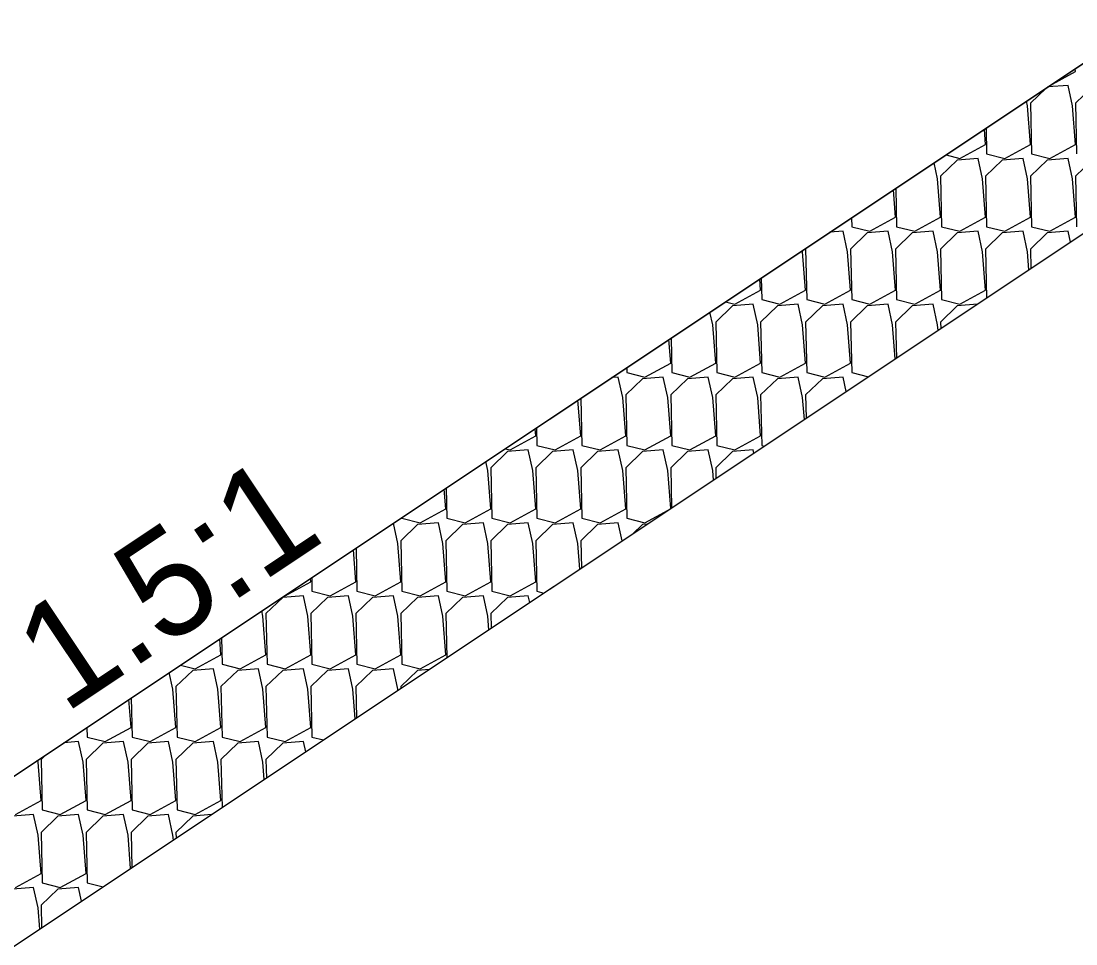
# Model space of a CAD drawing. Extents: x -26 to 4903, y -1010 to 9587.
# Drawn here: x 90.61 to 105.5, y 4507.87 to 4520.9 of the extents above; entities that cross this region are included whole.
import ezdxf

# ---------------------------------------------------------------- set-up
doc = ezdxf.new("R2010")
doc.units = 0
for name, color, linetype in [('Default', 7, 'Continuous'), ('Prop CMT Slope Grass', 7, 'Continuous'), ('Prop XS Class II Rip Rap Ditch Liner', 7, 'Continuous'), ('Prop XS Earthwork Shape', 7, 'Continuous'), ('Prop XS Side Slope Text', 7, 'Continuous')]:
    doc.layers.add(name, color=color, linetype=linetype)

msp = doc.modelspace()

# ---------------------------------------------------------------- linework, layer by layer
at = {"layer": 'Default'}
msp.add_line((106.5, 4520.898), (77.609, 4501.637), dxfattribs=at)
at = {"layer": 'Prop CMT Slope Grass'}
msp.add_line((110.001, 4520.828), (86.259, 4505), dxfattribs=at)
at = {"layer": 'Prop XS Class II Rip Rap Ditch Liner'}
for p, q in [((77.609, 4501.637), (106.5, 4520.898)), ((105.167, 4520.009), (105.494, 4520.187)), ((105.494, 4520.187), (105.491, 4520.225)), ((105.388, 4519.989), (105.103, 4519.967)), ((105.451, 4519.699), (105.388, 4519.989)), ((105.73, 4519.966), (105.494, 4519.737)), ((105.078, 4519.95), (104.859, 4519.737)), ((104.816, 4519.699), (104.802, 4519.766)), ((104.859, 4519.157), (104.816, 4519.699)), ((104.859, 4519.737), (104.874, 4519.024)), ((105.494, 4519.157), (105.451, 4519.699)), ((105.494, 4519.737), (105.509, 4519.024)), ((104.224, 4519.157), (104.207, 4519.369)), ((104.232, 4519.385), (104.239, 4519.024)), ((103.86, 4518.959), (104.224, 4519.157)), ((104.495, 4518.959), (104.859, 4519.157)), ((105.13, 4518.959), (105.494, 4519.157)), ((103.825, 4518.936), (103.589, 4518.708)), ((103.666, 4519.008), (103.86, 4518.959)), ((104.118, 4518.959), (103.825, 4518.936)), ((104.181, 4518.67), (104.118, 4518.959)), ((104.46, 4518.936), (104.224, 4518.708)), ((104.239, 4519.024), (104.495, 4518.959)), ((104.753, 4518.959), (104.46, 4518.936)), ((104.816, 4518.67), (104.753, 4518.959)), ((105.095, 4518.936), (104.859, 4518.708)), ((104.874, 4519.024), (105.13, 4518.959)), ((105.388, 4518.959), (105.095, 4518.936)), ((105.451, 4518.67), (105.388, 4518.959)), ((105.73, 4518.936), (105.494, 4518.708)), ((103.546, 4518.67), (103.497, 4518.896)), ((103.589, 4518.128), (103.546, 4518.67)), ((103.589, 4518.708), (103.604, 4517.994)), ((104.224, 4518.128), (104.181, 4518.67)), ((104.224, 4518.708), (104.239, 4517.994)), ((104.859, 4518.128), (104.816, 4518.67)), ((104.859, 4518.708), (104.874, 4517.994)), ((105.494, 4518.128), (105.451, 4518.67)), ((105.494, 4518.708), (105.509, 4517.994)), ((102.954, 4518.128), (102.924, 4518.514)), ((102.958, 4518.536), (102.969, 4517.994)), ((102.332, 4518.119), (102.335, 4517.994)), ((102.59, 4517.93), (102.954, 4518.128)), ((103.225, 4517.93), (103.589, 4518.128)), ((103.86, 4517.93), (104.224, 4518.128)), ((104.495, 4517.93), (104.859, 4518.128)), ((105.13, 4517.93), (105.494, 4518.128)), ((102.213, 4517.93), (102.026, 4517.915)), ((102.277, 4517.64), (102.213, 4517.93)), ((102.555, 4517.907), (102.319, 4517.678)), ((102.335, 4517.994), (102.59, 4517.93)), ((102.848, 4517.93), (102.555, 4517.907)), ((102.911, 4517.64), (102.848, 4517.93)), ((103.19, 4517.907), (102.954, 4517.678)), ((102.969, 4517.994), (103.225, 4517.93)), ((103.483, 4517.93), (103.19, 4517.907)), ((103.546, 4517.64), (103.483, 4517.93)), ((103.825, 4517.907), (103.589, 4517.678)), ((103.604, 4517.994), (103.86, 4517.93)), ((104.118, 4517.93), (103.825, 4517.907)), ((104.181, 4517.64), (104.118, 4517.93)), ((104.46, 4517.907), (104.224, 4517.678)), ((104.239, 4517.994), (104.495, 4517.93)), ((104.753, 4517.93), (104.46, 4517.907)), ((104.816, 4517.64), (104.753, 4517.93)), ((105.095, 4517.907), (104.859, 4517.678)), ((104.874, 4517.994), (105.13, 4517.93)), ((105.388, 4517.93), (105.095, 4517.907)), ((105.422, 4517.775), (105.388, 4517.93)), ((101.642, 4517.64), (101.638, 4517.656)), ((101.684, 4517.098), (101.642, 4517.64)), ((101.714, 4517.707), (101.684, 4517.678)), ((101.684, 4517.678), (101.7, 4516.965)), ((102.319, 4517.098), (102.277, 4517.64)), ((102.319, 4517.678), (102.335, 4516.965)), ((102.954, 4517.098), (102.911, 4517.64)), ((102.954, 4517.678), (102.969, 4516.965)), ((103.589, 4517.098), (103.546, 4517.64)), ((103.589, 4517.678), (103.604, 4516.965)), ((104.224, 4517.098), (104.181, 4517.64)), ((104.224, 4517.678), (104.239, 4516.987)), ((104.836, 4517.385), (104.816, 4517.64)), ((104.859, 4517.678), (104.865, 4517.404)), ((101.049, 4517.098), (101.037, 4517.256)), ((101.058, 4517.27), (101.065, 4516.965)), ((100.686, 4516.9), (101.049, 4517.098)), ((101.32, 4516.9), (101.684, 4517.098)), ((101.955, 4516.9), (102.319, 4517.098)), ((102.59, 4516.9), (102.954, 4517.098)), ((103.225, 4516.9), (103.589, 4517.098)), ((103.86, 4516.9), (104.224, 4517.098)), ((100.65, 4516.877), (100.414, 4516.648)), ((100.553, 4516.933), (100.686, 4516.9)), ((100.943, 4516.9), (100.65, 4516.877)), ((101.007, 4516.61), (100.943, 4516.9)), ((101.285, 4516.877), (101.049, 4516.648)), ((101.065, 4516.965), (101.32, 4516.9)), ((101.578, 4516.9), (101.285, 4516.877)), ((101.642, 4516.61), (101.578, 4516.9)), ((101.92, 4516.877), (101.684, 4516.648)), ((101.7, 4516.965), (101.955, 4516.9)), ((102.213, 4516.9), (101.92, 4516.877)), ((102.277, 4516.61), (102.213, 4516.9)), ((102.555, 4516.877), (102.319, 4516.648)), ((102.335, 4516.965), (102.59, 4516.9)), ((102.848, 4516.9), (102.555, 4516.877)), ((102.911, 4516.61), (102.848, 4516.9)), ((103.19, 4516.877), (102.954, 4516.648)), ((102.969, 4516.965), (103.225, 4516.9)), ((103.483, 4516.9), (103.19, 4516.877)), ((103.546, 4516.61), (103.483, 4516.9)), ((103.825, 4516.877), (103.589, 4516.648)), ((103.604, 4516.965), (103.86, 4516.9)), ((104.108, 4516.899), (103.825, 4516.877)), ((100.372, 4516.61), (100.333, 4516.786)), ((100.414, 4516.068), (100.372, 4516.61)), ((100.414, 4516.648), (100.43, 4515.935)), ((101.049, 4516.068), (101.007, 4516.61)), ((101.049, 4516.648), (101.065, 4515.935)), ((101.684, 4516.068), (101.642, 4516.61)), ((101.684, 4516.648), (101.7, 4515.935)), ((102.319, 4516.068), (102.277, 4516.61)), ((102.319, 4516.648), (102.335, 4515.935)), ((102.949, 4516.127), (102.911, 4516.61)), ((102.954, 4516.648), (102.965, 4516.137)), ((103.553, 4516.529), (103.546, 4516.61)), ((103.589, 4516.648), (103.591, 4516.555)), ((99.779, 4516.068), (99.753, 4516.4)), ((99.784, 4516.421), (99.795, 4515.935)), ((99.158, 4516.003), (99.16, 4515.935)), ((99.16, 4515.935), (99.416, 4515.87)), ((99.416, 4515.87), (99.779, 4516.068)), ((99.795, 4515.935), (100.051, 4515.87)), ((100.051, 4515.87), (100.414, 4516.068)), ((100.43, 4515.935), (100.686, 4515.87)), ((100.686, 4515.87), (101.049, 4516.068)), ((101.065, 4515.935), (101.32, 4515.87)), ((101.32, 4515.87), (101.684, 4516.068)), ((101.7, 4515.935), (101.955, 4515.87)), ((101.955, 4515.87), (102.319, 4516.068)), ((102.335, 4515.935), (102.572, 4515.875)), ((99.038, 4515.87), (98.949, 4515.863)), ((99.102, 4515.581), (99.038, 4515.87)), ((99.38, 4515.847), (99.144, 4515.619)), ((99.673, 4515.87), (99.38, 4515.847)), ((99.737, 4515.581), (99.673, 4515.87)), ((100.015, 4515.847), (99.779, 4515.619)), ((100.308, 4515.87), (100.015, 4515.847)), ((100.372, 4515.581), (100.308, 4515.87)), ((100.65, 4515.847), (100.414, 4515.619)), ((100.943, 4515.87), (100.65, 4515.847)), ((101.007, 4515.581), (100.943, 4515.87)), ((101.285, 4515.847), (101.049, 4515.619)), ((101.578, 4515.87), (101.285, 4515.847)), ((101.642, 4515.581), (101.578, 4515.87)), ((101.92, 4515.847), (101.684, 4515.619)), ((102.213, 4515.87), (101.92, 4515.847)), ((102.258, 4515.666), (102.213, 4515.87)), ((98.51, 4515.039), (98.47, 4515.544)), ((98.511, 4515.571), (98.525, 4514.905)), ((99.144, 4515.039), (99.102, 4515.581)), ((99.144, 4515.619), (99.16, 4514.905)), ((99.779, 4515.039), (99.737, 4515.581)), ((99.779, 4515.619), (99.795, 4514.905)), ((100.414, 4515.039), (100.372, 4515.581)), ((100.414, 4515.619), (100.43, 4514.905)), ((101.049, 4515.039), (101.007, 4515.581)), ((101.049, 4515.619), (101.065, 4514.905)), ((101.666, 4515.271), (101.642, 4515.581)), ((101.684, 4515.619), (101.691, 4515.288)), ((97.875, 4515.039), (97.866, 4515.142)), ((97.885, 4515.154), (97.89, 4514.905)), ((97.511, 4514.841), (97.875, 4515.039)), ((97.89, 4514.905), (98.146, 4514.841)), ((98.146, 4514.841), (98.51, 4515.039)), ((98.525, 4514.905), (98.781, 4514.841)), ((98.781, 4514.841), (99.144, 4515.039)), ((99.16, 4514.905), (99.416, 4514.841)), ((99.416, 4514.841), (99.779, 4515.039)), ((99.795, 4514.905), (100.051, 4514.841)), ((100.051, 4514.841), (100.414, 4515.039)), ((100.43, 4514.905), (100.686, 4514.841)), ((100.686, 4514.841), (101.049, 4515.039)), ((101.065, 4514.905), (101.103, 4514.896)), ((97.476, 4514.818), (97.24, 4514.589)), ((97.441, 4514.858), (97.511, 4514.841)), ((97.768, 4514.841), (97.476, 4514.818)), ((97.832, 4514.551), (97.768, 4514.841)), ((98.111, 4514.818), (97.875, 4514.589)), ((98.403, 4514.841), (98.111, 4514.818)), ((98.467, 4514.551), (98.403, 4514.841)), ((98.745, 4514.818), (98.51, 4514.589)), ((99.038, 4514.841), (98.745, 4514.818)), ((99.102, 4514.551), (99.038, 4514.841)), ((99.38, 4514.818), (99.144, 4514.589)), ((99.673, 4514.841), (99.38, 4514.818)), ((99.737, 4514.551), (99.673, 4514.841)), ((100.015, 4514.818), (99.779, 4514.589)), ((100.308, 4514.841), (100.015, 4514.818)), ((100.372, 4514.551), (100.308, 4514.841)), ((100.65, 4514.818), (100.414, 4514.589)), ((100.943, 4514.841), (100.65, 4514.818)), ((100.953, 4514.796), (100.943, 4514.841)), ((97.197, 4514.551), (97.169, 4514.677)), ((97.24, 4514.009), (97.197, 4514.551)), ((97.24, 4514.589), (97.255, 4513.876)), ((97.875, 4514.009), (97.832, 4514.551)), ((97.875, 4514.589), (97.89, 4513.876)), ((98.51, 4514.009), (98.467, 4514.551)), ((98.51, 4514.589), (98.525, 4513.876)), ((99.144, 4514.009), (99.102, 4514.551)), ((99.144, 4514.589), (99.16, 4513.876)), ((99.779, 4514.013), (99.737, 4514.551)), ((99.779, 4514.589), (99.792, 4514.022)), ((100.382, 4514.416), (100.372, 4514.551)), ((100.414, 4514.589), (100.418, 4514.439)), ((96.611, 4514.305), (96.62, 4513.876)), ((96.605, 4514.009), (96.583, 4514.286)), ((96.241, 4513.811), (96.605, 4514.009)), ((96.876, 4513.811), (97.24, 4514.009)), ((97.511, 4513.811), (97.875, 4514.009)), ((98.146, 4513.811), (98.51, 4514.009)), ((98.781, 4513.811), (99.144, 4514.009)), ((95.985, 4513.888), (95.985, 4513.876)), ((95.985, 4513.876), (96.241, 4513.811)), ((96.62, 4513.876), (96.876, 4513.811)), ((97.255, 4513.876), (97.511, 4513.811)), ((97.89, 4513.876), (98.146, 4513.811)), ((98.525, 4513.876), (98.781, 4513.811)), ((99.16, 4513.876), (99.416, 4513.811)), ((99.416, 4513.811), (99.743, 4513.989)), ((95.927, 4513.522), (95.864, 4513.807)), ((96.206, 4513.788), (95.97, 4513.56)), ((96.499, 4513.811), (96.206, 4513.788)), ((96.562, 4513.522), (96.499, 4513.811)), ((96.841, 4513.788), (96.605, 4513.56)), ((97.134, 4513.811), (96.841, 4513.788)), ((97.197, 4513.522), (97.134, 4513.811)), ((97.476, 4513.788), (97.24, 4513.56)), ((97.768, 4513.811), (97.476, 4513.788)), ((97.832, 4513.522), (97.768, 4513.811)), ((98.111, 4513.788), (97.875, 4513.56)), ((98.403, 4513.811), (98.111, 4513.788)), ((98.467, 4513.522), (98.403, 4513.811)), ((98.745, 4513.788), (98.51, 4513.56)), ((99.038, 4513.811), (98.745, 4513.788)), ((99.094, 4513.557), (99.038, 4513.811)), ((99.38, 4513.788), (99.246, 4513.658)), ((99.449, 4513.794), (99.38, 4513.788)), ((95.97, 4513.56), (95.985, 4512.846)), ((96.605, 4513.56), (96.62, 4512.846)), ((97.24, 4513.56), (97.255, 4512.846)), ((97.875, 4513.56), (97.89, 4512.846)), ((98.51, 4513.56), (98.518, 4513.173)), ((95.335, 4512.98), (95.299, 4513.431)), ((95.337, 4513.456), (95.35, 4512.846)), ((95.97, 4512.98), (95.927, 4513.522)), ((96.605, 4512.98), (96.562, 4513.522)), ((97.24, 4512.98), (97.197, 4513.522)), ((97.875, 4512.98), (97.832, 4513.522)), ((98.496, 4513.158), (98.467, 4513.522)), ((94.336, 4512.782), (94.7, 4512.98)), ((94.7, 4512.98), (94.696, 4513.028)), ((94.711, 4513.038), (94.715, 4512.846)), ((94.971, 4512.782), (95.335, 4512.98)), ((95.606, 4512.782), (95.97, 4512.98)), ((96.241, 4512.782), (96.605, 4512.98)), ((96.876, 4512.782), (97.24, 4512.98)), ((97.511, 4512.782), (97.875, 4512.98)), ((94.715, 4512.846), (94.971, 4512.782)), ((95.35, 4512.846), (95.606, 4512.782)), ((95.985, 4512.846), (96.241, 4512.782)), ((96.62, 4512.846), (96.876, 4512.782)), ((97.255, 4512.846), (97.511, 4512.782)), ((97.89, 4512.846), (97.99, 4512.821)), ((94.301, 4512.759), (94.065, 4512.53)), ((94.594, 4512.782), (94.301, 4512.759)), ((94.329, 4512.784), (94.336, 4512.782)), ((94.657, 4512.492), (94.594, 4512.782)), ((94.936, 4512.759), (94.7, 4512.53)), ((95.229, 4512.782), (94.936, 4512.759)), ((95.292, 4512.492), (95.229, 4512.782)), ((95.571, 4512.759), (95.335, 4512.53)), ((95.864, 4512.782), (95.571, 4512.759)), ((95.927, 4512.492), (95.864, 4512.782)), ((96.206, 4512.759), (95.97, 4512.53)), ((96.499, 4512.782), (96.206, 4512.759)), ((96.562, 4512.492), (96.499, 4512.782)), ((96.841, 4512.759), (96.605, 4512.53)), ((97.134, 4512.782), (96.841, 4512.759)), ((97.197, 4512.492), (97.134, 4512.782)), ((97.476, 4512.759), (97.24, 4512.53)), ((97.768, 4512.782), (97.476, 4512.759)), ((97.789, 4512.687), (97.768, 4512.782)), ((94.022, 4512.492), (94.006, 4512.568)), ((94.065, 4512.53), (94.08, 4511.817)), ((94.7, 4512.53), (94.715, 4511.817)), ((95.335, 4512.53), (95.35, 4511.817)), ((95.97, 4512.53), (95.985, 4511.817)), ((96.605, 4512.53), (96.618, 4511.906)), ((97.24, 4512.53), (97.244, 4512.323)), ((94.065, 4511.95), (94.022, 4512.492)), ((94.7, 4511.95), (94.657, 4512.492)), ((95.335, 4511.95), (95.292, 4512.492)), ((95.97, 4511.95), (95.927, 4512.492)), ((96.605, 4511.95), (96.562, 4512.492)), ((97.212, 4512.302), (97.197, 4512.492)), ((93.43, 4511.95), (93.413, 4512.173)), ((93.437, 4512.189), (93.445, 4511.817)), ((93.066, 4511.752), (93.43, 4511.95)), ((93.701, 4511.752), (94.065, 4511.95)), ((94.336, 4511.752), (94.7, 4511.95)), ((94.971, 4511.752), (95.335, 4511.95)), ((95.606, 4511.752), (95.97, 4511.95)), ((96.241, 4511.752), (96.605, 4511.95)), ((92.86, 4511.804), (93.066, 4511.752)), ((93.445, 4511.817), (93.701, 4511.752)), ((94.08, 4511.817), (94.336, 4511.752)), ((94.715, 4511.817), (94.971, 4511.752)), ((95.35, 4511.817), (95.606, 4511.752)), ((95.985, 4511.817), (96.241, 4511.752)), ((92.752, 4511.462), (92.701, 4511.698)), ((93.031, 4511.729), (92.795, 4511.5)), ((93.324, 4511.752), (93.031, 4511.729)), ((93.387, 4511.462), (93.324, 4511.752)), ((93.666, 4511.729), (93.43, 4511.5)), ((93.959, 4511.752), (93.666, 4511.729)), ((94.022, 4511.462), (93.959, 4511.752)), ((94.301, 4511.729), (94.065, 4511.5)), ((94.594, 4511.752), (94.301, 4511.729)), ((94.657, 4511.462), (94.594, 4511.752)), ((94.936, 4511.729), (94.7, 4511.5)), ((95.229, 4511.752), (94.936, 4511.729)), ((95.292, 4511.462), (95.229, 4511.752)), ((95.571, 4511.729), (95.335, 4511.5)), ((95.864, 4511.752), (95.571, 4511.729)), ((95.927, 4511.462), (95.864, 4511.752)), ((96.206, 4511.729), (95.97, 4511.5)), ((96.372, 4511.742), (96.206, 4511.729)), ((92.795, 4511.5), (92.81, 4510.787)), ((93.43, 4511.5), (93.445, 4510.787)), ((94.065, 4511.5), (94.08, 4510.787)), ((94.7, 4511.5), (94.715, 4510.787)), ((95.335, 4511.5), (95.344, 4511.057)), ((95.97, 4511.5), (95.97, 4511.474)), ((92.164, 4511.34), (92.176, 4510.787)), ((92.795, 4510.92), (92.752, 4511.462)), ((93.43, 4510.92), (93.387, 4511.462)), ((94.065, 4510.92), (94.022, 4511.462)), ((94.7, 4510.92), (94.657, 4511.462)), ((95.325, 4511.044), (95.292, 4511.462)), ((95.928, 4511.446), (95.927, 4511.462)), ((92.16, 4510.92), (92.129, 4511.317)), ((91.538, 4510.923), (91.541, 4510.787)), ((91.796, 4510.722), (92.16, 4510.92)), ((92.431, 4510.722), (92.795, 4510.92)), ((93.066, 4510.722), (93.43, 4510.92)), ((93.701, 4510.722), (94.065, 4510.92)), ((94.336, 4510.722), (94.7, 4510.92)), ((91.541, 4510.787), (91.796, 4510.722)), ((92.176, 4510.787), (92.431, 4510.722)), ((92.81, 4510.787), (93.066, 4510.722)), ((93.445, 4510.787), (93.701, 4510.722)), ((94.08, 4510.787), (94.336, 4510.722)), ((94.715, 4510.787), (94.878, 4510.746)), ((91.419, 4510.722), (91.213, 4510.706)), ((91.483, 4510.433), (91.419, 4510.722)), ((91.761, 4510.699), (91.525, 4510.471)), ((92.054, 4510.722), (91.761, 4510.699)), ((92.118, 4510.433), (92.054, 4510.722)), ((92.396, 4510.699), (92.16, 4510.471)), ((92.689, 4510.722), (92.396, 4510.699)), ((92.752, 4510.433), (92.689, 4510.722)), ((93.031, 4510.699), (92.795, 4510.471)), ((93.324, 4510.722), (93.031, 4510.699)), ((93.387, 4510.433), (93.324, 4510.722)), ((93.666, 4510.699), (93.43, 4510.471)), ((93.959, 4510.722), (93.666, 4510.699)), ((94.022, 4510.433), (93.959, 4510.722)), ((94.301, 4510.699), (94.065, 4510.471)), ((94.594, 4510.722), (94.301, 4510.699)), ((94.626, 4510.578), (94.594, 4510.722)), ((90.848, 4510.433), (90.842, 4510.459)), ((90.89, 4509.891), (90.848, 4510.433)), ((90.958, 4510.536), (90.89, 4510.471)), ((90.89, 4510.471), (90.906, 4509.757)), ((91.525, 4509.891), (91.483, 4510.433)), ((91.525, 4510.471), (91.541, 4509.757)), ((92.16, 4509.891), (92.118, 4510.433)), ((92.16, 4510.471), (92.176, 4509.757)), ((92.795, 4509.891), (92.752, 4510.433)), ((92.795, 4510.471), (92.81, 4509.757)), ((93.43, 4509.891), (93.387, 4510.433)), ((93.43, 4510.471), (93.445, 4509.79)), ((94.042, 4510.188), (94.022, 4510.433)), ((94.065, 4510.471), (94.071, 4510.208)), ((90.527, 4509.693), (90.89, 4509.891)), ((91.162, 4509.693), (91.525, 4509.891)), ((91.796, 4509.693), (92.16, 4509.891)), ((92.431, 4509.693), (92.795, 4509.891)), ((93.066, 4509.693), (93.43, 4509.891)), ((90.784, 4509.693), (90.491, 4509.67)), ((90.848, 4509.403), (90.784, 4509.693)), ((90.906, 4509.757), (91.162, 4509.693)), ((91.419, 4509.693), (91.126, 4509.67)), ((91.483, 4509.403), (91.419, 4509.693)), ((91.541, 4509.757), (91.796, 4509.693)), ((92.054, 4509.693), (91.761, 4509.67)), ((92.118, 4509.403), (92.054, 4509.693)), ((92.176, 4509.757), (92.431, 4509.693)), ((92.689, 4509.693), (92.396, 4509.67)), ((92.752, 4509.403), (92.689, 4509.693)), ((92.81, 4509.757), (93.066, 4509.693)), ((93.295, 4509.691), (93.031, 4509.67)), ((91.126, 4509.67), (90.89, 4509.441)), ((91.761, 4509.67), (91.525, 4509.441)), ((92.396, 4509.67), (92.16, 4509.441)), ((93.031, 4509.67), (92.795, 4509.441)), ((90.89, 4508.861), (90.848, 4509.403)), ((90.89, 4509.441), (90.906, 4508.728)), ((91.525, 4508.861), (91.483, 4509.403)), ((91.525, 4509.441), (91.541, 4508.728)), ((92.155, 4508.93), (92.118, 4509.403)), ((92.16, 4509.441), (92.171, 4508.941)), ((92.758, 4509.333), (92.752, 4509.403)), ((92.795, 4509.441), (92.797, 4509.359)), ((90.527, 4508.663), (90.89, 4508.861)), ((91.162, 4508.663), (91.525, 4508.861)), ((90.784, 4508.663), (90.491, 4508.64)), ((90.848, 4508.374), (90.784, 4508.663)), ((91.126, 4508.64), (90.89, 4508.412)), ((90.906, 4508.728), (91.162, 4508.663)), ((91.419, 4508.663), (91.126, 4508.64)), ((91.462, 4508.469), (91.419, 4508.663)), ((91.541, 4508.728), (91.765, 4508.671)), ((90.871, 4508.075), (90.848, 4508.374)), ((90.89, 4508.412), (90.897, 4508.092))]:
    msp.add_line(p, q, dxfattribs=at)
at = {"layer": 'Prop XS Earthwork Shape'}
msp.add_lwpolyline([(110.113, 4506.635), (117.017, 4511.094), (117.556, 4511.506), (118.648, 4512.234), (123.429, 4515.618), (127.029, 4518.335), (128.16, 4519.158), (129.204, 4519.268), (128, 4519.238), (124.665, 4519.154), (123.257, 4520.563), (110.001, 4520.828), (86.259, 4505), (105.287, 4505), (106.391, 4505.365), (107.981, 4505.968), (109.775, 4506.425)], close=True, dxfattribs=at)

# ---------------------------------------------------------------- texts
at = {"layer": 'Prop XS Side Slope Text'}
msp.add_text('1.5:1', height=1.5, rotation=33.6901, dxfattribs=at).set_placement((91.217, 4511.106))

doc.saveas('drawing.dxf')
